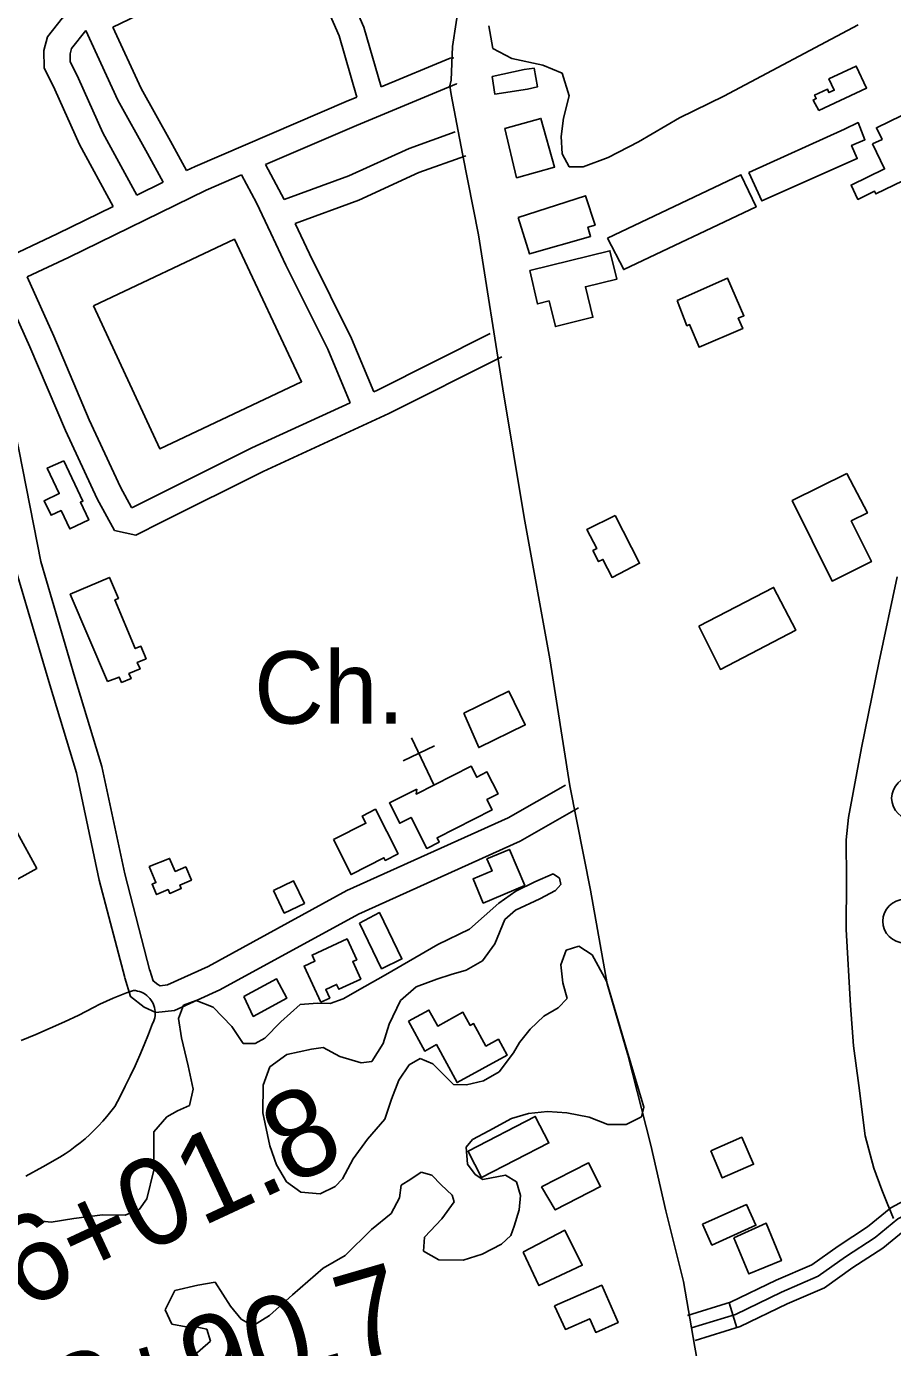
# Model space of a CAD drawing. Extents: x 3567028 to 3605064, y 510945 to 536587.
# Drawn here: x 3574075 to 3575071, y 532355 to 533872 of the extents above; entities that cross this region are included whole.
import ezdxf

# ---------------------------------------------------------------- set-up
doc = ezdxf.new("R2010")
doc.units = 0
for name, color, linetype in [('V-BLDG-OTLN', 7, 'Continuous'), ('V-LEVE-TOET', 7, 'Continuous'), ('V-ROAD-CNTR', 7, 'Continuous'), ('V-SITE-OTLN', 7, 'Continuous'), ('V-SITE-OTLN-IDEN', 7, 'Continuous'), ('V-SITE-VEGE', 7, 'Continuous'), ('V-SURV-IDEN', 7, 'Continuous'), ('V-SURV-LINE', 7, 'Continuous')]:
    doc.layers.add(name, color=color, linetype=linetype)

msp = doc.modelspace()

# ---------------------------------------------------------------- linework, layer by layer
at = {"layer": 'V-BLDG-OTLN'}
for points in [[(3574610.5, 533814.6), (3574647.4, 533822.6), (3574658.7, 533824.3), (3574662.4, 533802.8), (3574651, 533800), (3574613.5, 533794.5)], [(3574985.7, 533775.7), (3574979.2, 533787.6), (3574982.9, 533789.4), (3574981, 533793.4), (3574995.6, 533800.3), (3574997.5, 533796.2), (3575003.5, 533799), (3574997.5, 533811.9), (3575028.9, 533826.6), (3575040.7, 533801.4)], [(3575047.5, 533737.2), (3575058.5, 533742.5), (3575052, 533755.9), (3575081.3, 533769.9), (3575084.2, 533763.9), (3575098.6, 533770.7), (3575102.8, 533762.6), (3575122.6, 533772.2), (3575145.3, 533725.3), (3575051.3, 533679.9), (3575049.9, 533682.9), (3575030.7, 533673.6), (3575022.8, 533690), (3575061.4, 533708.6)], [(3574625.1, 533755), (3574666.4, 533766.5), (3574682.1, 533710.6), (3574638.6, 533698.4)], [(3574905.5, 533704.3), (3575015.4, 533754.2), (3575030.9, 533761.7), (3575038.8, 533742), (3575023.5, 533735.6), (3575030, 533720.4), (3574920.4, 533671.8)], [(3574743.1, 533629.2), (3574896.3, 533701.8), (3574913.7, 533664.9), (3574761.7, 533592.9)], [(3574640.3, 533652.8), (3574717.8, 533677.8), (3574728.7, 533644.1), (3574720.5, 533641.5), (3574723.5, 533630.8), (3574653.2, 533610.9)], [(3574152.2, 533551.3), (3574314.3, 533627.7), (3574391.5, 533464.1), (3574228.4, 533387.2)], [(3574653.6, 533591.7), (3574745.8, 533614.5), (3574753.8, 533582.1), (3574717.6, 533573.2), (3574726.2, 533538.1), (3574683.1, 533527.5), (3574675.8, 533556.9), (3574662.4, 533553.6)], [(3574823, 533557.6), (3574881, 533582.9), (3574899.7, 533539.9), (3574893.3, 533537.1), (3574898.4, 533525.1), (3574848.3, 533503.8), (3574837.3, 533529.8), (3574834.2, 533528.5)], [(3574118.3, 533373.1), (3574140.1, 533327), (3574137.3, 533325.7), (3574146.8, 533305.4), (3574125, 533295.1), (3574115.1, 533316.2), (3574103.5, 533310.7), (3574095.6, 533327.5), (3574112.9, 533335.7), (3574099.1, 533365)], [(3575018.1, 533358.9), (3575041.7, 533313.5), (3575023.1, 533304.3), (3575046.3, 533257.6), (3575001.1, 533235.1), (3574955.2, 533327.6)], [(3574751.7, 533310.6), (3574779.9, 533255.6), (3574748.3, 533239.4), (3574737.7, 533260.1), (3574732.7, 533257.5), (3574726.2, 533270.1), (3574730.7, 533272.4), (3574719.3, 533294.5)], [(3574168.4, 533119.7), (3574125.6, 533220.1), (3574170.7, 533239.3), (3574181, 533215.3), (3574176.9, 533213.5), (3574200.3, 533157.6), (3574206.8, 533160.3), (3574212.8, 533145.9), (3574202.7, 533141.7), (3574205.8, 533134.2), (3574193.1, 533128.9), (3574195.5, 533123.2), (3574184.6, 533118.7), (3574182, 533124.9)], [(3574848, 533183.4), (3574933.8, 533227.9), (3574959.4, 533178.6), (3574872.8, 533133.6)], [(3574577.9, 533083.5), (3574629.7, 533108.7), (3574648.5, 533070), (3574595.1, 533044)], [(3574523.7, 532996.2), (3574523.3, 532990.5), (3574586.4, 533022.4), (3574592.7, 533009.9), (3574604.5, 533015.9), (3574617.2, 532990.7), (3574604.4, 532984.2), (3574610.4, 532972.3), (3574547.2, 532940.3), (3574549.7, 532935.4), (3574535.3, 532928.1), (3574517.3, 532963.7), (3574504.2, 532957), (3574492.4, 532980.3)], [(3574007.2, 532966.6), (3574041.7, 532987.6), (3574087.2, 532905.1), (3574051.9, 532885.6)], [(3574428.3, 532938.2), (3574465.3, 532957), (3574461.1, 532965.3), (3574476.3, 532973.1), (3574502.4, 532921.9), (3574487.6, 532914.3), (3574486.1, 532917.3), (3574448.4, 532898.1)], [(3574647.8, 532885.5), (3574600.2, 532865.4), (3574588.5, 532893.1), (3574610.3, 532902.3), (3574604.5, 532916.1), (3574630.2, 532927)], [(3574216.2, 532907.2), (3574239.8, 532916.7), (3574246.3, 532901.7), (3574258.3, 532906.9), (3574264.9, 532891.7), (3574251.6, 532885.9), (3574253.2, 532882.1), (3574240, 532876.4), (3574238.1, 532880.9), (3574224.8, 532875.1), (3574219.7, 532887), (3574224.1, 532888.9)], [(3574359.1, 532879.8), (3574382.1, 532890.9), (3574394.7, 532864.9), (3574371.6, 532853.8)], [(3574457.9, 532842.2), (3574480.9, 532854.4), (3574506.8, 532801.2), (3574483.4, 532789.8)], [(3574413.5, 532751.5), (3574394.3, 532792.9), (3574406.7, 532798.7), (3574403.5, 532805.6), (3574443.8, 532824.2), (3574454.8, 532800.3), (3574450.3, 532798.1), (3574459.5, 532778.1), (3574434.2, 532766.4), (3574431.6, 532771.9), (3574419.2, 532766.1), (3574423.8, 532756.2)], [(3574325.2, 532758.1), (3574362.7, 532778.3), (3574374.6, 532756.1), (3574335.9, 532735.1)], [(3574514.4, 532729.6), (3574537.8, 532742.5), (3574547.9, 532724.1), (3574576.9, 532740), (3574585.2, 532724.8), (3574589.1, 532726.9), (3574603.2, 532701), (3574617.6, 532708.9), (3574627.6, 532690.6), (3574570.1, 532659.2), (3574546.3, 532702.7), (3574533, 532695.4)], [(3574582.8, 532580.4), (3574660, 532620.2), (3574675.6, 532589.9), (3574598.3, 532550), (3574582.7, 532580.1)], [(3574861.8, 532580.8), (3574897.2, 532596.4), (3574910.8, 532565.4), (3574874.8, 532549.6)], [(3574667.2, 532539.4), (3574721, 532567), (3574735.1, 532539.6), (3574682.9, 532512.9)], [(3574852.2, 532496.4), (3574902.7, 532519.1), (3574913.5, 532495.2), (3574863, 532472.5)], [(3574888.2, 532481), (3574925.2, 532497.7), (3574942.9, 532454.7), (3574905.5, 532439.3)], [(3574646.3, 532464.8), (3574693.9, 532489.6), (3574713.9, 532449.4), (3574664.2, 532426), (3574646.2, 532464.2)], [(3574682.1, 532402.7), (3574736.3, 532426.4), (3574755.1, 532383.5), (3574729.5, 532372.2), (3574722.6, 532387.9), (3574694.7, 532375.7)]]:
    msp.add_lwpolyline(points, close=True, dxfattribs=at)
at = {"layer": 'V-LEVE-TOET'}
msp.add_lwpolyline([(3575075.7, 533240), (3575054.8, 533141.2), (3575034.8, 533043.7), (3575019.9, 532963.6), (3575017.3, 532937.9), (3575017.6, 532892), (3575017.2, 532835.1), (3575022.1, 532747.6), (3575025.8, 532701.3), (3575031.8, 532655.8), (3575039.2, 532597.8), (3575049.2, 532561), (3575058.1, 532535.9), (3575064.2, 532520.5), (3575068.8, 532509.7), (3575071.8, 532503.1)], dxfattribs=at)
at = {"layer": 'V-ROAD-CNTR'}
for p, q in [((3574371.5, 533673.3), (3574350.1, 533713.5)), ((3574882.9, 532406.3), (3574891.7, 532377.6))]:
    msp.add_line(p, q, dxfattribs=at)
for points in [[(3574482.9, 533802.8), (3574463, 533871.5), (3574438.6, 533927.7), (3574417.8, 533968.9), (3574397.9, 533991.7), (3574376.5, 533995.4), (3574343.4, 533985.6), (3574285.9, 533958.3)], [(3574455.1, 533791.1), (3574434.7, 533861.3), (3574411.4, 533914.9), (3574392.7, 533952), (3574382.2, 533964), (3574378.3, 533964.7), (3574354.1, 533957.5), (3574276.7, 533920.7), (3574174.7, 533871.5)], [(3574243.7, 533938.1), (3574171.4, 533903.3), (3574116.8, 533882.1), (3574099.5, 533860.4), (3574095.4, 533844.5), (3574095.7, 533824.8), (3574107.8, 533799.8), (3574136.3, 533736.7), (3574175, 533665.4)], [(3574856.2, 532282.6), (3574843.4, 532355.3), (3574830.2, 532430.8), (3574809.9, 532511.9), (3574792.9, 532587.1), (3574766.3, 532691), (3574742.5, 532772.6), (3574723.6, 532880.3), (3574699.7, 533000.1), (3574676.9, 533145.7), (3574647.3, 533308.2), (3574622.7, 533455.8), (3574594.9, 533633), (3574576.3, 533725.8), (3574563.2, 533794.1), (3574561.7, 533803.9), (3574563.2, 533810.6), (3574564.9, 533849.2), (3574573.4, 533904.5)], [(3574143.5, 533867.5), (3574127, 533846.7), (3574125.5, 533840.9), (3574125.6, 533831.8), (3574135, 533812.5), (3574163.2, 533750), (3574202, 533678.5)], [(3574232.3, 533693.4), (3574214.4, 533726.1), (3574180.4, 533787.5), (3574143.5, 533867.5)], [(3574259.3, 533706.6), (3574240.7, 533740.6), (3574207.1, 533801.1), (3574174.7, 533871.5)], [(3574566.5, 533836.2), (3574562.1, 533835.8), (3574482.9, 533802.8)], [(3574569.3, 533806.3), (3574569.5, 533806.3), (3574454.5, 533758.4), (3574350.1, 533713.5)], [(3574455.1, 533791.1), (3574442.8, 533786), (3574269.3, 533711.4), (3574259.3, 533706.6)], [(3574371.5, 533673.3), (3574445.7, 533700.5), (3574514.9, 533732.1), (3574567.8, 533751.1)], [(3574384.1, 533646), (3574457.1, 533672.7), (3574526.3, 533704.3), (3574580.3, 533723.7)], [(3574322.5, 533701.7), (3574281.8, 533684.2), (3574123.5, 533606.8), (3574076, 533584.6)], [(3574447.1, 533440), (3574421.6, 533501.5), (3574373.4, 533598.1), (3574356.2, 533634.9), (3574339.5, 533669.6), (3574322.5, 533701.7)], [(3574232.3, 533693.4), (3574202, 533678.5)], [(3574175, 533665.4), (3574110.6, 533633.9), (3574043.8, 533602.7), (3574041.3, 533600.9)], [(3574474.3, 533452.5), (3574448.9, 533513.9), (3574400.4, 533611.1), (3574384.1, 533646)], [(3574447.1, 533440), (3574334.3, 533388.1), (3574217.9, 533330.1), (3574197, 533319.6), (3574196.1, 533319.7), (3574183.2, 533343.1), (3574147.5, 533420.3), (3574106.8, 533516.3), (3574076, 533584.6)], [(3574049.7, 533570.1), (3574037.8, 533561.7), (3574035.3, 533556.7), (3574035.2, 533541.3), (3574042.8, 533499), (3574066.9, 533384.3), (3574091.7, 533257.8), (3574130.9, 533124.6), (3574161.8, 533022.3), (3574188.2, 532898.8), (3574217.2, 532787.6)], [(3574621.5, 533492.9), (3574491.8, 533427.5), (3574347.2, 533361.1), (3574231.3, 533303.2), (3574200.9, 533288), (3574176.5, 533293.4), (3574156.4, 533329.5), (3574120, 533408.2), (3574079.3, 533504.3), (3574049.7, 533570.1)], [(3574608, 533519.7), (3574478.8, 533454.6), (3574474.3, 533452.5)], [(3574047.2, 533329), (3574062.5, 533250.7), (3574102.1, 533116), (3574132.7, 533014.8), (3574159, 532891.8), (3574188.2, 532780)], [(3574217.1, 532788.2), (3574220.8, 532775.9), (3574226.4, 532771.7), (3574229.1, 532770.4), (3574237.4, 532771.3), (3574284.1, 532792.4), (3574443.6, 532879.6), (3574628.9, 532963.2), (3574694.8, 533000.7)], [(3574188.4, 532779.4), (3574195, 532757.9), (3574210.7, 532745.9), (3574223.9, 532739.6), (3574245.5, 532742), (3574297.5, 532765.5), (3574457, 532852.7), (3574642.5, 532936.4), (3574709.6, 532974.7)], [(3574839.5, 532377.3), (3574889.9, 532392.8), (3574943, 532418.6), (3574985.1, 532436.7), (3575016.5, 532459), (3575050.6, 532481.1), (3575076.8, 532502.5), (3575098.3, 532514.2), (3575127.3, 532522.5), (3575158, 532530.4), (3575190.2, 532538.4), (3575217.1, 532546.7), (3575235.8, 532551.3), (3575263.2, 532541.9)], [(3574835.1, 532391.6), (3574884.4, 532406.8), (3574936.8, 532432.2), (3574977.7, 532449.8), (3575008.1, 532471.4), (3575041.7, 532493.3), (3575068.4, 532515.1), (3575092.6, 532528.2), (3575114.1, 532534.3)], [(3574843.9, 532362.9), (3574895.4, 532378.8), (3574949.3, 532404.9), (3574992.5, 532423.5), (3575024.9, 532446.6), (3575059.4, 532469), (3575085.2, 532490), (3575104, 532500.2), (3575131.2, 532508), (3575145.8, 532511.8)]]:
    msp.add_lwpolyline(points, dxfattribs=at)
at = {"layer": 'V-SITE-OTLN'}
for p, q in [((3574544.2, 533045.8), (3574508.1, 533028.6)), ((3574543.4, 533001.1), (3574517.6, 533055.2))]:
    msp.add_line(p, q, dxfattribs=at)
at = {"layer": 'V-SITE-VEGE'}
for p, q in [((3574611.1, 533847), (3574606.5, 533872.9)), ((3575031, 533873.9), (3574876.8, 533792.3)), ((3574633.1, 533835.5), (3574611.1, 533847)), ((3574668.8, 533827.6), (3574633.1, 533835.5)), ((3574690.8, 533818.6), (3574668.8, 533827.6)), ((3574699.1, 533792.6), (3574690.8, 533818.6)), ((3574692.5, 533766.7), (3574699.1, 533792.6)), ((3574876.8, 533792.3), (3574825.8, 533767.2)), ((3574689.7, 533745.8), (3574692.5, 533766.7)), ((3574825.8, 533767.2), (3574778.5, 533739.5)), ((3574690.7, 533726), (3574689.7, 533745.8)), ((3574778.5, 533739.5), (3574743.7, 533721.5)), ((3574699.1, 533711.1), (3574690.7, 533726)), ((3574715.1, 533710.9), (3574699.1, 533711.1)), ((3574743.7, 533721.5), (3574715.1, 533710.9)), ((3574637.8, 532879.1), (3574659.3, 532889.6)), ((3574659.3, 532889.6), (3574680.5, 532898.9)), ((3574680.5, 532898.9), (3574687.7, 532894)), ((3574687.7, 532894), (3574689.5, 532886.7)), ((3574618, 532865.2), (3574637.8, 532879.1)), ((3574683.1, 532879.6), (3574665.2, 532870.3)), ((3574689.5, 532886.7), (3574683.1, 532879.6)), ((3574584.3, 532835.4), (3574618, 532865.2)), ((3574665.2, 532870.3), (3574637.1, 532857.2)), ((3574625.1, 532846.3), (3574613.4, 532818.6)), ((3574637.1, 532857.2), (3574625.1, 532846.3)), ((3574548, 532817.7), (3574584.3, 532835.4)), ((3574487.8, 532783), (3574548, 532817.7)), ((3574613.4, 532818.6), (3574599.2, 532799.1)), ((3574695.5, 532811.1), (3574710, 532815.7)), ((3574710, 532815.7), (3574725.3, 532805.9)), ((3574599.2, 532799.1), (3574580.7, 532788.3)), ((3574689.5, 532794.4), (3574695.5, 532811.1)), ((3574725.3, 532805.9), (3574741.7, 532775.8)), ((3574563.3, 532783.3), (3574546.9, 532777.8)), ((3574580.7, 532788.3), (3574563.3, 532783.3)), ((3574691.6, 532773.7), (3574689.5, 532794.4)), ((3574439.3, 532755.4), (3574464, 532769.4)), ((3574464, 532769.4), (3574487.8, 532783)), ((3574523.2, 532769), (3574505.2, 532753.4)), ((3574546.9, 532777.8), (3574523.2, 532769)), ((3574696.6, 532755.8), (3574691.6, 532773.7)), ((3574741.7, 532775.8), (3574764.5, 532699)), ((3574255.9, 532748.1), (3574270.5, 532753.6)), ((3574270.5, 532753.6), (3574290, 532745.6)), ((3574424.3, 532749.8), (3574439.3, 532755.4)), ((3574505.2, 532753.4), (3574492.2, 532726.2)), ((3574686.4, 532744.9), (3574696.6, 532755.8)), ((3574249.9, 532732.8), (3574255.9, 532748.1)), ((3574290, 532745.6), (3574311.4, 532723.7)), ((3574367.7, 532729), (3574389.9, 532748.7)), ((3574389.9, 532748.7), (3574409.6, 532750.3)), ((3574409.6, 532750.3), (3574424.3, 532749.8)), ((3574669.9, 532735.5), (3574686.4, 532744.9)), ((3574253.4, 532710.6), (3574249.9, 532732.8)), ((3574311.4, 532723.7), (3574324.5, 532704.2)), ((3574349.1, 532710.1), (3574367.7, 532729)), ((3574492.2, 532726.2), (3574485.2, 532704.2)), ((3574654.2, 532720.4), (3574669.9, 532735.5)), ((3574261.1, 532678.2), (3574253.4, 532710.6)), ((3574338, 532704), (3574349.1, 532710.1)), ((3574642, 532705.2), (3574654.2, 532720.4)), ((3574324.5, 532704.2), (3574338, 532704)), ((3574402.8, 532697.7), (3574374.4, 532691.4)), ((3574416.3, 532699.4), (3574402.8, 532697.7)), ((3574435.4, 532689.1), (3574416.3, 532699.4)), ((3574485.2, 532704.2), (3574472.3, 532683.2)), ((3574618.4, 532671.4), (3574635.1, 532693.2)), ((3574635.1, 532693.2), (3574642, 532705.2)), ((3574764.5, 532699), (3574784.7, 532630.8)), ((3574267, 532651.7), (3574261.1, 532678.2)), ((3574354.9, 532677.3), (3574347.4, 532656.2)), ((3574374.4, 532691.4), (3574354.9, 532677.3)), ((3574459.8, 532682), (3574435.4, 532689.1)), ((3574472.3, 532683.2), (3574459.8, 532682)), ((3574503.3, 532662.1), (3574515.1, 532679.7)), ((3574515.1, 532679.7), (3574527.7, 532686.7)), ((3574527.7, 532686.7), (3574542.1, 532680.7)), ((3574542.1, 532680.7), (3574566.2, 532657.1)), ((3574494.8, 532640.1), (3574503.3, 532662.1)), ((3574600.4, 532661.1), (3574618.4, 532671.4)), ((3574262.8, 532633), (3574267, 532651.7)), ((3574347.4, 532656.2), (3574346.9, 532624.5)), ((3574566.2, 532657.1), (3574581.1, 532656.7)), ((3574581.1, 532656.7), (3574600.4, 532661.1)), ((3574248.8, 532626.5), (3574262.8, 532633)), ((3574487.2, 532617.1), (3574494.8, 532640.1)), ((3574221.5, 532602.4), (3574236.7, 532619.9)), ((3574236.7, 532619.9), (3574248.8, 532626.5)), ((3574346.9, 532624.5), (3574355, 532586.4)), ((3574467.1, 532594.3), (3574487.2, 532617.1)), ((3574632.5, 532617.8), (3574606.8, 532603.7)), ((3574652.3, 532623.7), (3574632.5, 532617.8)), ((3574674, 532625.8), (3574652.3, 532623.7)), ((3574696.1, 532624.5), (3574674, 532625.8)), ((3574722, 532619.3), (3574696.1, 532624.5)), ((3574743.5, 532610.8), (3574722, 532619.3)), ((3574782.1, 532619.8), (3574764.6, 532610.9)), ((3574784.7, 532630.8), (3574782.1, 532619.8)), ((3574221.8, 532558.6), (3574221.5, 532602.4)), ((3574606.8, 532603.7), (3574587.9, 532593.9)), ((3574764.6, 532610.9), (3574743.5, 532610.8)), ((3574355, 532586.4), (3574362.8, 532564.6)), ((3574450.9, 532571.5), (3574467.1, 532594.3)), ((3574587.9, 532593.9), (3574580.5, 532584.9)), ((3574438.6, 532548.6), (3574450.9, 532571.5)), ((3574580.5, 532584.9), (3574582.1, 532565.6)), ((3574213.6, 532525.5), (3574221.8, 532558.6)), ((3574362.8, 532564.6), (3574374.1, 532545.2)), ((3574529, 532556.4), (3574517, 532548.3)), ((3574541.1, 532552.8), (3574529, 532556.4)), ((3574582.1, 532565.6), (3574591.1, 532553.5)), ((3574374.1, 532545.2), (3574390.7, 532533.4)), ((3574430.2, 532539.6), (3574438.6, 532548.6)), ((3574505.9, 532541.4), (3574503.8, 532526.6)), ((3574517, 532548.3), (3574505.9, 532541.4)), ((3574552, 532541.6), (3574541.1, 532552.8)), ((3574564.3, 532529.8), (3574552, 532541.6)), ((3574591.1, 532553.5), (3574599.9, 532548)), ((3574599.9, 532548), (3574625.7, 532552.9)), ((3574625.7, 532552.9), (3574638.6, 532545)), ((3574638.6, 532545), (3574643.2, 532529.6)), ((3574205.2, 532513.6), (3574213.6, 532525.5)), ((3574390.7, 532533.4), (3574412.8, 532531.2)), ((3574412.8, 532531.2), (3574430.2, 532539.6)), ((3574503.8, 532526.6), (3574494.2, 532508.8)), ((3574566.6, 532522.1), (3574564.3, 532529.8)), ((3574643.2, 532529.6), (3574641.5, 532512.8)), ((3574188.8, 532506.7), (3574205.2, 532513.6)), ((3574552.8, 532502.6), (3574566.6, 532522.1)), ((3574641.5, 532512.8), (3574635.9, 532494.1)), ((3574073.3, 532502.2), (3574103.5, 532498.8)), ((3574103.5, 532498.8), (3574129.6, 532503.2)), ((3574129.6, 532503.2), (3574162.8, 532507.1)), ((3574162.8, 532507.1), (3574188.8, 532506.7)), ((3574494.2, 532508.8), (3574471.8, 532490.3)), ((3574532.8, 532481.7), (3574552.8, 532502.6)), ((3574471.8, 532490.3), (3574441.5, 532460.5)), ((3574531.6, 532465.4), (3574532.8, 532481.7)), ((3574631.9, 532483.6), (3574621.2, 532473.6)), ((3574635.9, 532494.1), (3574631.9, 532483.6)), ((3574549.2, 532455.5), (3574531.6, 532465.4)), ((3574621.2, 532473.6), (3574598.8, 532462)), ((3574441.5, 532460.5), (3574416.3, 532446)), ((3574577.1, 532455.1), (3574549.2, 532455.5)), ((3574598.8, 532462), (3574577.1, 532455.1)), ((3574416.3, 532446), (3574381.2, 532415.2)), ((3574245.7, 532420.2), (3574234.7, 532398.2)), ((3574272.2, 532426.5), (3574245.7, 532420.2)), ((3574292.2, 532429.9), (3574272.2, 532426.5)), ((3574309.8, 532402.4), (3574292.2, 532429.9)), ((3574381.2, 532415.2), (3574354.4, 532391.6)), ((3574234.7, 532398.2), (3574242.2, 532381.8)), ((3574322.1, 532387.3), (3574309.8, 532402.4)), ((3574354.4, 532391.6), (3574335.5, 532379.9)), ((3574242.2, 532381.8), (3574259, 532378.6)), ((3574259, 532378.6), (3574268.1, 532379)), ((3574268.1, 532379), (3574282.5, 532375.9)), ((3574282.5, 532375.9), (3574286.6, 532362.3)), ((3574335.5, 532379.9), (3574322.1, 532387.3)), ((3574286.6, 532362.3), (3574259.8, 532338.7))]:
    msp.add_line(p, q, dxfattribs=at)
msp.add_lwpolyline([(3574069.2, 532707.5), (3574085.9, 532714.4), (3574102.5, 532721.5), (3574119, 532728.8), (3574135.4, 532736.4), (3574152.3, 532745.5), (3574159.7, 532749.2), (3574167.3, 532752.8), (3574174.9, 532756.1), (3574182.6, 532759.3), (3574190.4, 532762.2), (3574198.2, 532765), (3574200.6, 532764.8), (3574203, 532764.3), (3574205.2, 532763.7), (3574207.5, 532762.9), (3574209.6, 532761.8), (3574211.6, 532760.6), (3574213.6, 532759.2), (3574215.3, 532757.6), (3574217, 532755.9), (3574218.4, 532754), (3574219.7, 532752), (3574220.8, 532749.9), (3574221.7, 532747.7), (3574222.4, 532745.4), (3574222.9, 532743.1), (3574223.2, 532740.7), (3574223.2, 532738.4), (3574223.1, 532736), (3574222.7, 532733.6), (3574222.1, 532731.3), (3574221.3, 532729.1), (3574220.3, 532726.9), (3574215.5, 532714.7), (3574210.6, 532702.6), (3574205.4, 532690.5), (3574200.1, 532678.5), (3574194.5, 532666.6), (3574188.8, 532654.9), (3574182.8, 532643.2), (3574176.7, 532631.5), (3574172.3, 532625.8), (3574167.8, 532620.2), (3574163.1, 532614.8), (3574158.2, 532609.5), (3574153.2, 532604.4), (3574148, 532599.4), (3574142.6, 532594.6), (3574137.1, 532590), (3574131.4, 532585.6), (3574125.6, 532581.3), (3574119.7, 532577.2), (3574113.6, 532573.4), (3574094.1, 532562.5), (3574074.5, 532551.8)], dxfattribs=at)
at = {"layer": 'V-SURV-LINE'}
for centre in [(3575094.5, 532985.7), (3575084.4, 532844.5)]:
    msp.add_circle(centre, 25, dxfattribs=at)

# ---------------------------------------------------------------- texts
at = {"layer": 'V-SITE-OTLN-IDEN'}
msp.add_text('Ch.', height=83, dxfattribs=at).set_placement((3574336.9, 533071.5))
at = {"layer": 'V-SURV-IDEN'}
for s, rotation, p in [('2766+01.8', 24.9667, (3573868.6, 532303.2)), ('2768+90.7', 16.2533, (3573909.7, 532179.8))]:
    msp.add_text(s, height=100, rotation=rotation, dxfattribs=at).set_placement(p)

doc.saveas('drawing.dxf')
